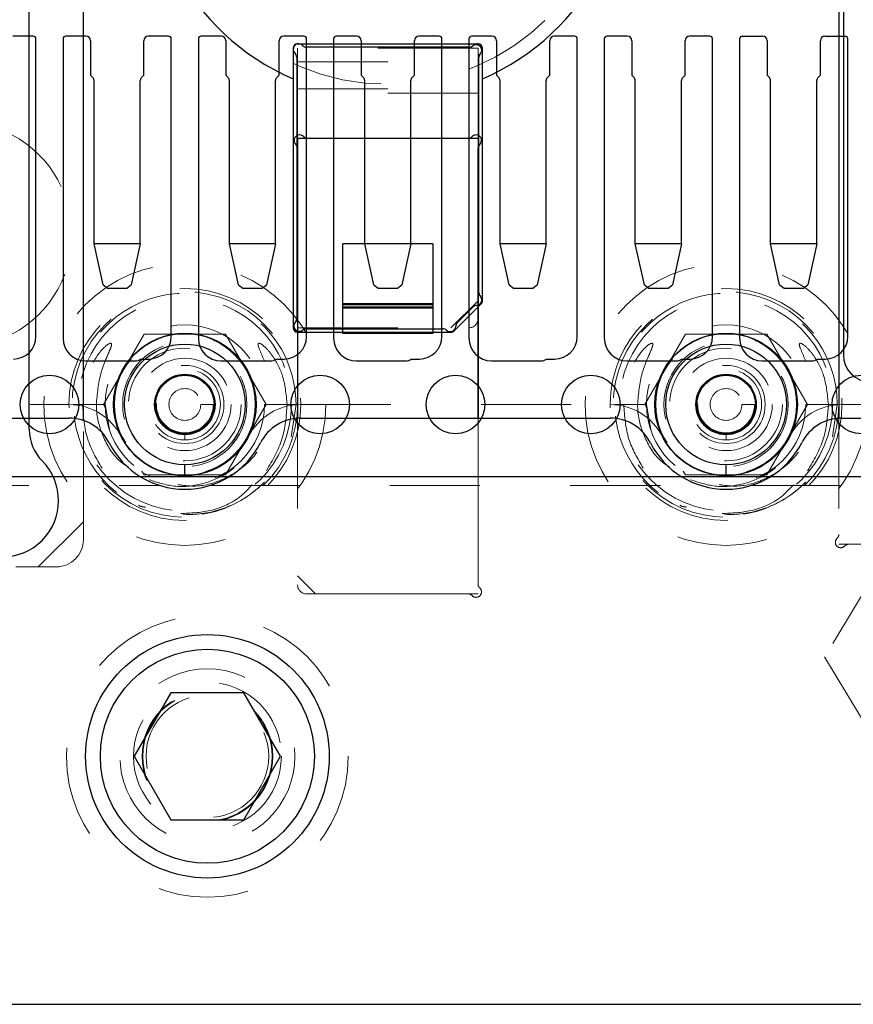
# Model space of a CAD drawing. Header units: inches. Extents: x 1880 to 2363, y -453 to -54.
# Tile 760 of 1056: x 1986.433 to 1987.357, y -68.526 to -67.434. Entities that reach past the tile are written whole.
import ezdxf

# ---------------------------------------------------------------- set-up
doc = ezdxf.new("R2010")
doc.units = ezdxf.units.IN
doc.header["$LTSCALE"] = 0.5
doc.header["$MEASUREMENT"] = 0
doc.linetypes.add('HIDDEN', pattern=[0.225, 0.15, -0.075])
for name, color, linetype in [('APP-M-S', 30, 'Continuous'), ('DIE-M-S', 8, 'Continuous'), ('DIE-M-S2', 1, 'Continuous'), ('DIE-M-S3', 8, 'Continuous'), ('DSS-M-S', 53, 'Continuous'), ('PAD-M-S', 135, 'Continuous'), ('PUN-M-S', 8, 'Continuous'), ('RAI-M-S', 8, 'Continuous'), ('SID-M-D', 42, 'Continuous'), ('ST1-M-S', 193, 'Continuous'), ('ST2-M-S', 193, 'Continuous'), ('SVD-M-S', 8, 'Continuous'), ('SVF-M-S', 8, 'Continuous')]:
    doc.layers.add(name, color=color, linetype=linetype)

# ---------------------------------------------------------------- blocks, each defined once
blk = doc.blocks.new('STRIP')
at = {"layer": 'APP-M-S', "linetype": 'Continuous', "lineweight": 25}
for p, q in [((1949.3825, -67.4527), (1949.36, -67.4527)), ((1949.3855, -67.7857), (1949.3855, -67.4557)), ((1949.4155, -67.4557), (1949.4155, -67.7877)), ((1949.441, -67.4527), (1949.4185, -67.4527)), ((1949.446, -67.4577), (1949.446, -67.496)), ((1949.505, -67.496), (1949.505, -67.4577)), ((1949.5325, -67.4527), (1949.51, -67.4527)), ((1949.5355, -67.7857), (1949.5355, -67.4557)), ((1949.5655, -67.4557), (1949.5655, -67.7877)), ((1949.591, -67.4527), (1949.5685, -67.4527)), ((1949.596, -67.4577), (1949.596, -67.496)), ((1949.655, -67.496), (1949.655, -67.4577)), ((1949.6825, -67.4527), (1949.66, -67.4527)), ((1949.6855, -67.7857), (1949.6855, -67.4557)), ((1949.7155, -67.4557), (1949.7155, -67.7877)), ((1949.741, -67.4527), (1949.7185, -67.4527)), ((1949.746, -67.4577), (1949.746, -67.496)), ((1949.805, -67.496), (1949.805, -67.4577)), ((1949.8325, -67.4527), (1949.81, -67.4527)), ((1949.8355, -67.7857), (1949.8355, -67.4557)), ((1949.8655, -67.4557), (1949.8655, -67.7877)), ((1949.891, -67.4527), (1949.8685, -67.4527)), ((1949.896, -67.4577), (1949.896, -67.496)), ((1949.955, -67.496), (1949.955, -67.4577)), ((1949.9825, -67.4527), (1949.96, -67.4527)), ((1949.9855, -67.7857), (1949.9855, -67.4557)), ((1950.0155, -67.4557), (1950.0155, -67.7877)), ((1950.041, -67.4527), (1950.0185, -67.4527)), ((1950.046, -67.4577), (1950.046, -67.496)), ((1950.105, -67.496), (1950.105, -67.4577)), ((1950.1325, -67.4527), (1950.11, -67.4527)), ((1950.1355, -67.7857), (1950.1355, -67.4557)), ((1950.1655, -67.4557), (1950.1655, -67.7877)), ((1950.1685, -67.4527), (1950.191, -67.4527)), ((1950.196, -67.4577), (1950.196, -67.496)), ((1950.255, -67.496), (1950.255, -67.4577)), ((1950.26, -67.4527), (1950.2825, -67.4527)), ((1950.2855, -67.7857), (1950.2855, -67.4557)), ((1949.4485, -67.4985), (1949.446, -67.496)), ((1949.505, -67.496), (1949.5026, -67.4985)), ((1949.5985, -67.4985), (1949.596, -67.496)), ((1949.655, -67.496), (1949.6526, -67.4985)), ((1949.7485, -67.4985), (1949.746, -67.496)), ((1949.805, -67.496), (1949.8026, -67.4985)), ((1949.8985, -67.4985), (1949.896, -67.496)), ((1949.955, -67.496), (1949.9526, -67.4985)), ((1950.0485, -67.4985), (1950.046, -67.496)), ((1950.105, -67.496), (1950.1026, -67.4985)), ((1950.1985, -67.4985), (1950.196, -67.496)), ((1950.255, -67.496), (1950.2526, -67.4985)), ((1949.4499, -67.683), (1949.4499, -67.502)), ((1949.5011, -67.683), (1949.5011, -67.502)), ((1949.5999, -67.683), (1949.5999, -67.502)), ((1949.6511, -67.683), (1949.6511, -67.502)), ((1949.7499, -67.683), (1949.7499, -67.502)), ((1949.8011, -67.683), (1949.8011, -67.502)), ((1949.8999, -67.683), (1949.8999, -67.502)), ((1949.9511, -67.683), (1949.9511, -67.502)), ((1950.0499, -67.683), (1950.0499, -67.502)), ((1950.1011, -67.683), (1950.1011, -67.502)), ((1950.1999, -67.683), (1950.1999, -67.502)), ((1950.2511, -67.683), (1950.2511, -67.502)), ((1949.5011, -67.683), (1949.4499, -67.683)), ((1949.4599, -67.7283), (1949.4499, -67.683)), ((1949.5011, -67.683), (1949.4911, -67.7283)), ((1949.6511, -67.683), (1949.5999, -67.683)), ((1949.6099, -67.7283), (1949.5999, -67.683)), ((1949.6511, -67.683), (1949.6411, -67.7283)), ((1949.8011, -67.683), (1949.7499, -67.683)), ((1949.7599, -67.7283), (1949.7499, -67.683)), ((1949.8011, -67.683), (1949.7911, -67.7283)), ((1949.9511, -67.683), (1949.8999, -67.683)), ((1949.9099, -67.7283), (1949.8999, -67.683)), ((1949.9511, -67.683), (1949.9411, -67.7283)), ((1950.1011, -67.683), (1950.0499, -67.683)), ((1950.0599, -67.7283), (1950.0499, -67.683)), ((1950.1011, -67.683), (1950.0911, -67.7283)), ((1950.2511, -67.683), (1950.1999, -67.683)), ((1950.2099, -67.7283), (1950.1999, -67.683)), ((1950.2511, -67.683), (1950.2411, -67.7283)), ((1949.4599, -67.7283), (1949.4648, -67.7322)), ((1949.4863, -67.7322), (1949.4911, -67.7283)), ((1949.6099, -67.7283), (1949.6148, -67.7322)), ((1949.6363, -67.7322), (1949.6411, -67.7283)), ((1949.7599, -67.7283), (1949.7648, -67.7322)), ((1949.7863, -67.7322), (1949.7911, -67.7283)), ((1949.9099, -67.7283), (1949.9148, -67.7322)), ((1949.9363, -67.7322), (1949.9411, -67.7283)), ((1950.0599, -67.7283), (1950.0648, -67.7322)), ((1950.0863, -67.7322), (1950.0911, -67.7283)), ((1950.2099, -67.7283), (1950.2148, -67.7322)), ((1950.2363, -67.7322), (1950.2411, -67.7283)), ((1949.4648, -67.7322), (1949.4863, -67.7322)), ((1949.6148, -67.7322), (1949.6363, -67.7322)), ((1949.7648, -67.7322), (1949.7863, -67.7322)), ((1949.9148, -67.7322), (1949.9363, -67.7322)), ((1950.0648, -67.7322), (1950.0863, -67.7322)), ((1950.2148, -67.7322), (1950.2363, -67.7322)), ((1949.4405, -67.8127), (1949.4955, -67.8127)), ((1949.5015, -67.8107), (1949.5105, -67.8107)), ((1949.5905, -67.8127), (1949.6455, -67.8127)), ((1949.6515, -67.8107), (1949.6605, -67.8107)), ((1949.7405, -67.8127), (1949.7955, -67.8127)), ((1949.8015, -67.8107), (1949.8105, -67.8107)), ((1949.8905, -67.8127), (1949.9455, -67.8127)), ((1949.9515, -67.8107), (1949.9605, -67.8107)), ((1950.0405, -67.8127), (1950.0955, -67.8127)), ((1950.1015, -67.8107), (1950.1105, -67.8107)), ((1950.1905, -67.8127), (1950.2455, -67.8127)), ((1950.2515, -67.8107), (1950.2605, -67.8107)), ((1936.8505, -67.9411), (1951.3505, -67.9411))]:
    blk.add_line(p, q, dxfattribs=at)
for centre in [(1949.4005, -67.8611), (1949.5505, -67.8611), (1949.7005, -67.8611), (1949.8505, -67.8611), (1950.0005, -67.8611), (1950.1505, -67.8611), (1950.3005, -67.8611)]:
    blk.add_circle(centre, 0.0325, dxfattribs=at)
for centre, radius, start, end in [((1949.3825, -67.4557), 0.003, 0, 90), ((1949.4185, -67.4557), 0.003, 90, 180), ((1949.441, -67.4577), 0.005, 0, 90), ((1949.51, -67.4577), 0.005, 90, 180), ((1949.5325, -67.4557), 0.003, 0, 90), ((1949.5685, -67.4557), 0.003, 90, 180), ((1949.591, -67.4577), 0.005, 0, 90), ((1949.66, -67.4577), 0.005, 90, 180), ((1949.6825, -67.4557), 0.003, 0, 90), ((1949.7185, -67.4557), 0.003, 90, 180), ((1949.741, -67.4577), 0.005, 0, 90), ((1949.81, -67.4577), 0.005, 90, 180), ((1949.8325, -67.4557), 0.003, 0, 90), ((1949.8685, -67.4557), 0.003, 90, 180), ((1949.891, -67.4577), 0.005, 0, 90), ((1949.96, -67.4577), 0.005, 90, 180), ((1949.9825, -67.4557), 0.003, 0, 90), ((1950.0185, -67.4557), 0.003, 90, 180), ((1950.041, -67.4577), 0.005, 0, 90), ((1950.11, -67.4577), 0.005, 90, 180), ((1950.1325, -67.4557), 0.003, 0, 90), ((1950.1685, -67.4557), 0.003, 90, 180), ((1950.191, -67.4577), 0.005, 0, 90), ((1950.26, -67.4577), 0.005, 90, 180), ((1950.2825, -67.4557), 0.003, 0, 90), ((1949.4449, -67.502), 0.005, 0, 45), ((1949.5061, -67.502), 0.005, 135, 180), ((1949.5949, -67.502), 0.005, 0, 45), ((1949.6561, -67.502), 0.005, 135, 180), ((1949.7449, -67.502), 0.005, 0, 45), ((1949.8061, -67.502), 0.005, 135, 180), ((1949.8949, -67.502), 0.005, 0, 45), ((1949.9561, -67.502), 0.005, 135, 180), ((1950.0449, -67.502), 0.005, 0, 45), ((1950.1061, -67.502), 0.005, 135, 180), ((1950.1949, -67.502), 0.005, 0, 45), ((1950.2561, -67.502), 0.005, 135, 180), ((1949.3605, -67.7857), 0.025, 270, 0), ((1949.4405, -67.7877), 0.025, 180, 270), ((1949.5105, -67.7857), 0.025, 270, 0), ((1949.5905, -67.7877), 0.025, 180, 270), ((1949.6605, -67.7857), 0.025, 270, 0), ((1949.7405, -67.7877), 0.025, 180, 270), ((1949.8105, -67.7857), 0.025, 270, 0), ((1949.8905, -67.7877), 0.025, 180, 270), ((1949.9605, -67.7857), 0.025, 270, 0), ((1950.0405, -67.7877), 0.025, 180, 270), ((1950.1105, -67.7857), 0.025, 270, 0), ((1950.1905, -67.7877), 0.025, 180, 270), ((1950.2605, -67.7857), 0.025, 270, 0), ((1949.4955, -67.8027), 0.01, 270, 306.8699), ((1949.6455, -67.8027), 0.01, 270, 306.8699), ((1949.7955, -67.8027), 0.01, 270, 306.8699), ((1949.9455, -67.8027), 0.01, 270, 306.8699), ((1950.0955, -67.8027), 0.01, 270, 306.8699), ((1950.2455, -67.8027), 0.01, 270, 306.8699)]:
    blk.add_arc(centre, radius, start, end, dxfattribs=at)

msp = doc.modelspace()

# ---------------------------------------------------------------- linework, layer by layer
at = {"layer": 'DIE-M-S', "linetype": 'Continuous', "lineweight": 25}
for p, q in [((1987.34106, -66.85585), (1987.34106, -67.87628)), ((1986.50356, -67.87878), (1986.50356, -67.27702)), ((1986.9301, -67.56607), (1986.75201, -67.56607)), ((1986.74106, -67.57702), (1986.74106, -67.87628)), ((1986.94106, -67.87617), (1986.94106, -67.57702))]:
    msp.add_line(p, q, dxfattribs=at)
at = {"layer": 'DIE-M-S', "linetype": 'HIDDEN', "lineweight": 18}
for p, q in [((1986.50356, -68.01107), (1986.50356, -67.87878)), ((1986.74106, -67.87628), (1986.74106, -68.06107)), ((1986.94106, -68.06011), (1986.94106, -67.87617)), ((1987.34106, -67.87628), (1987.34106, -68.00511)), ((1987.35201, -68.01607), (1987.8301, -68.01607)), ((1985.83951, -68.04107), (1986.47356, -68.04107)), ((1986.75106, -68.07107), (1986.9301, -68.07107))]:
    msp.add_line(p, q, dxfattribs=at)
at = {"layer": 'DIE-M-S', "linetype": 'Continuous', "lineweight": 25}
for centre in [(1986.61606, -67.86107), (1987.21606, -67.86107)]:
    msp.add_circle(centre, 0.079, dxfattribs=at)
at = {"layer": 'DIE-M-S', "linetype": 'HIDDEN', "lineweight": 18}
msp.add_circle((1986.64106, -68.25117), 0.068, dxfattribs=at)
at = {"layer": 'DIE-M-S', "linetype": 'Continuous', "lineweight": 25}
for centre, start, end in [((1986.74318, -67.56819), 42.59227, 227.40773), ((1986.75201, -67.56007), 222.59227, 270), ((1986.9301, -67.56007), 270, 317.40773), ((1986.93894, -67.56819), 312.59227, 137.40773), ((1986.73506, -67.57702), 0, 47.40773), ((1986.94706, -67.57702), 132.59227, 180)]:
    msp.add_arc(centre, 0.006, start, end, dxfattribs=at)
at = {"layer": 'DIE-M-S', "linetype": 'HIDDEN', "lineweight": 18}
for centre, radius, start, end in [((1986.47356, -68.01107), 0.03, 270, 0), ((1987.34318, -68.01394), 0.006, 132.59227, 317.40773), ((1987.33506, -68.00511), 0.006, 312.59227, 0), ((1987.35201, -68.02207), 0.006, 90, 137.40773), ((1986.75106, -68.06107), 0.01, 180, 270), ((1986.93894, -68.06894), 0.006, 222.59227, 47.40773), ((1986.94706, -68.06011), 0.006, 180, 227.40773), ((1986.9301, -68.07707), 0.006, 42.59227, 90)]:
    msp.add_arc(centre, radius, start, end, dxfattribs=at)
at = {"layer": 'DIE-M-S2', "linetype": 'Continuous', "lineweight": 25}
for p, q in [((1987.34106, -66.85585), (1987.34106, -67.87628)), ((1986.50356, -67.87878), (1986.50356, -67.26607)), ((1986.74106, -67.56607), (1986.74106, -67.87628)), ((1986.94106, -67.56607), (1986.74106, -67.56607)), ((1986.94106, -67.56607), (1986.94106, -67.87617)), ((1986.89106, -67.68299), (1986.79106, -67.68299)), ((1986.79106, -67.78233), (1986.79106, -67.68299)), ((1986.89106, -67.68299), (1986.89106, -67.78233)), ((1986.89106, -67.74943), (1986.79106, -67.74943)), ((1986.89106, -67.75443), (1986.79106, -67.75443)), ((1986.89106, -67.78233), (1986.79106, -67.78233))]:
    msp.add_line(p, q, dxfattribs=at)
at = {"layer": 'DIE-M-S2', "linetype": 'HIDDEN', "lineweight": 18}
for p, q in [((1986.50356, -67.99107), (1986.50356, -67.87878)), ((1986.74106, -67.87628), (1986.74106, -68.05107)), ((1986.94106, -67.87617), (1986.94106, -68.07107)), ((1987.34106, -67.87628), (1987.34106, -68.01607)), ((1986.45356, -68.04107), (1986.50356, -67.99107)), ((1987.34106, -68.01607), (1987.84106, -68.01607)), ((1985.82856, -68.04107), (1986.45356, -68.04107)), ((1986.76106, -68.07107), (1986.74106, -68.05107)), ((1986.94106, -68.07107), (1986.76106, -68.07107))]:
    msp.add_line(p, q, dxfattribs=at)
at = {"layer": 'DIE-M-S3', "linetype": 'HIDDEN', "lineweight": 18}
for p, q in [((1986.64952, -67.86107), (1986.64952, -67.86107)), ((1986.65937, -67.86107), (1986.65937, -67.86107)), ((1986.68496, -67.86107), (1986.68496, -67.86107)), ((1986.6948, -67.86107), (1986.6948, -67.86107)), ((1987.24952, -67.86107), (1987.24952, -67.86107)), ((1987.25937, -67.86107), (1987.25937, -67.86107)), ((1987.28496, -67.86107), (1987.28496, -67.86107)), ((1987.2948, -67.86107), (1987.2948, -67.86107)), ((1986.61606, -67.97918), (1986.61606, -67.97918)), ((1987.21606, -67.97918), (1987.21606, -67.97918))]:
    msp.add_line(p, q, dxfattribs=at)
for centre, radius in [((1986.61606, -67.86107), 0.125), ((1987.21606, -67.86107), 0.125), ((1986.61606, -67.86107), 0.11811), ((1987.21606, -67.86107), 0.11811), ((1986.61606, -67.86107), 0.0689), ((1987.21606, -67.86107), 0.0689), ((1986.61606, -67.86107), 0.04331), ((1987.21606, -67.86107), 0.04331)]:
    msp.add_circle(centre, radius, dxfattribs=at)
at = {"layer": 'DIE-M-S3', "linetype": 'Continuous', "lineweight": 25}
for centre, radius in [((1986.61606, -67.86107), 0.07874), ((1987.21606, -67.86107), 0.07874), ((1986.61606, -67.86107), 0.06693), ((1987.21606, -67.86107), 0.06693), ((1986.61606, -67.86107), 0.03346), ((1987.21606, -67.86107), 0.03346)]:
    msp.add_circle(centre, radius, dxfattribs=at)
for points in [[(1986.61606, -67.93981), (1986.61606, -67.9396), (1986.61606, -67.93916), (1986.61606, -67.93597), (1986.61606, -67.932), (1986.61606, -67.92929), (1986.61606, -67.92799)], [(1987.21606, -67.93981), (1987.21606, -67.9396), (1987.21606, -67.93916), (1987.21606, -67.93597), (1987.21606, -67.932), (1987.21606, -67.92929), (1987.21606, -67.92799)]]:
    msp.add_open_spline(points, degree=3, knots=[0, 0, 0, 0, 0.2702613, 0.5624294, 0.7897364, 1, 1, 1, 1], dxfattribs=at)
at = {"layer": 'DSS-M-S', "linetype": 'HIDDEN', "lineweight": 18}
for centre in [(1986.61606, -67.86107), (1987.21606, -67.86107)]:
    msp.add_circle(centre, 0.1285, dxfattribs=at)
at = {"layer": 'PAD-M-S', "linetype": 'HIDDEN', "lineweight": 18}
for p, q in [((1986.74106, -67.46607), (1986.74106, -67.76511)), ((1986.9301, -67.46607), (1986.74106, -67.46607)), ((1986.94106, -67.76607), (1986.94106, -67.47702)), ((1986.75201, -67.77607), (1986.93106, -67.77607)), ((1987.38573, -68.04057), (1987.32534, -68.14107)), ((1987.32534, -68.14107), (1987.38573, -68.24157))]:
    msp.add_line(p, q, dxfattribs=at)
for centre, radius, start, end in [((1986.9301, -67.46007), 0.006, 270, 317.40773), ((1986.93894, -67.46819), 0.006, 312.59227, 137.40773), ((1986.94706, -67.47702), 0.006, 132.59227, 180), ((1986.74318, -67.77394), 0.006, 132.59227, 317.40773), ((1986.73506, -67.76511), 0.006, 312.59227, 0), ((1986.93106, -67.76607), 0.01, 270, 0), ((1986.75201, -67.78207), 0.006, 90, 137.40773)]:
    msp.add_arc(centre, radius, start, end, dxfattribs=at)
at = {"layer": 'PUN-M-S', "linetype": 'HIDDEN', "lineweight": 18}
for p, q in [((1986.94106, -67.46607), (1986.74106, -67.46607)), ((1986.74106, -67.46607), (1986.74106, -67.77607)), ((1986.94106, -67.74607), (1986.94106, -67.46607)), ((1986.74106, -67.48107), (1986.94106, -67.48107)), ((1986.74106, -67.51107), (1986.94106, -67.51107)), ((1986.94106, -67.51607), (1986.74106, -67.51607)), ((1986.89106, -67.68299), (1986.79106, -67.68299)), ((1986.79106, -67.68299), (1986.79106, -67.77607)), ((1986.89106, -67.77607), (1986.89106, -67.68299)), ((1986.89106, -67.75052), (1986.79106, -67.75052)), ((1986.91106, -67.77607), (1986.94106, -67.74607)), ((1986.89106, -67.75298), (1986.79106, -67.75298)), ((1986.74106, -67.77607), (1986.91106, -67.77607))]:
    msp.add_line(p, q, dxfattribs=at)
at = {"layer": 'RAI-M-S', "linetype": 'Continuous', "lineweight": 25}
for p, q in [((1985.8445, -67.87617), (1986.48761, -67.87617)), ((1986.7445, -67.87617), (1987.08761, -67.87617)), ((1987.3445, -67.87617), (1987.83761, -67.87617)), ((1984.83406, -68.52617), (1988.34806, -68.52617))]:
    msp.add_line(p, q, dxfattribs=at)
at = {"layer": 'RAI-M-S', "linetype": 'HIDDEN', "lineweight": 18}
for p, q in [((1985.74319, -67.95107), (1986.58893, -67.95107)), ((1986.64319, -67.95107), (1987.18893, -67.95107)), ((1987.24319, -67.95107), (1987.93893, -67.95107))]:
    msp.add_line(p, q, dxfattribs=at)
msp.add_circle((1986.64106, -68.25117), 0.097, dxfattribs=at)
at = {"layer": 'RAI-M-S', "linetype": 'Continuous', "lineweight": 25}
for centre, radius, start, end in [((1986.48761, -67.92617), 0.05, 26.87743, 90), ((1986.7445, -67.92617), 0.05, 90, 153.12257), ((1987.08761, -67.92617), 0.05, 26.87743, 90), ((1987.3445, -67.92617), 0.05, 90, 153.12257), ((1986.61606, -67.86107), 0.094, 206.87743, 333.12257), ((1987.21606, -67.86107), 0.094, 206.87743, 333.12257)]:
    msp.add_arc(centre, radius, start, end, dxfattribs=at)
at = {"layer": 'ST1-M-S', "linetype": 'Continuous', "lineweight": 25}
for p, q in [((1987.34606, -67.20107), (1987.34606, -67.80607)), ((1986.44356, -67.88858), (1986.44356, -67.37678)), ((1986.73606, -67.46607), (1986.73606, -67.77607)), ((1986.74106, -67.46107), (1986.94106, -67.46107)), ((1986.94606, -67.74607), (1986.94606, -67.46607)), ((1986.91459, -67.7796), (1986.94459, -67.7496)), ((1986.74106, -67.78107), (1986.91106, -67.78107))]:
    msp.add_line(p, q, dxfattribs=at)
at = {"layer": 'ST1-M-S', "linetype": 'HIDDEN', "lineweight": 18}
msp.add_circle((1986.64106, -68.25117), 0.15625, dxfattribs=at)
at = {"layer": 'ST1-M-S', "linetype": 'Continuous', "lineweight": 25}
for centre, radius, start, end in [((1986.84106, -67.25607), 0.2655, 293.29593, 246.70407), ((1986.74106, -67.46607), 0.005, 90, 180), ((1986.94106, -67.46607), 0.005, 360, 90), ((1986.94106, -67.74607), 0.005, 315, 0), ((1986.74106, -67.77607), 0.005, 180, 270), ((1986.91106, -67.77607), 0.005, 270, 315), ((1987.37606, -67.80607), 0.03, 180, 270), ((1986.49356, -67.88858), 0.05, 180, 224.67461), ((1986.41356, -67.96768), 0.0625, 225.32539, 44.67461)]:
    msp.add_arc(centre, radius, start, end, dxfattribs=at)
at = {"layer": 'ST2-M-S', "linetype": 'Continuous', "lineweight": 25}
for p, q in [((1986.9311, -67.46507), (1986.75101, -67.46507)), ((1986.74006, -67.47602), (1986.74006, -67.76611)), ((1986.94206, -67.73714), (1986.94206, -67.47602)), ((1986.91808, -67.77046), (1986.93546, -67.75308)), ((1986.75101, -67.77707), (1986.90214, -67.77707))]:
    msp.add_line(p, q, dxfattribs=at)
at = {"layer": 'ST2-M-S', "linetype": 'HIDDEN', "lineweight": 18}
for p, q in [((1986.61606, -67.80988), (1986.61606, -67.80988)), ((1987.21606, -67.80988), (1987.21606, -67.80988)), ((1986.61606, -67.82957), (1986.61606, -67.82957)), ((1987.21606, -67.82957), (1987.21606, -67.82957)), ((1985.8445, -67.86117), (1986.48761, -67.86117)), ((1986.63367, -67.86107), (1986.64755, -67.86107)), ((1986.7445, -67.86117), (1987.08761, -67.86117)), ((1987.23367, -67.86107), (1987.24755, -67.86107)), ((1987.3445, -67.86117), (1987.83761, -67.86117))]:
    msp.add_line(p, q, dxfattribs=at)
for centre, radius in [((1986.61606, -67.86107), 0.0625), ((1987.21606, -67.86107), 0.0625), ((1986.61606, -67.86107), 0.05118), ((1987.21606, -67.86107), 0.05118), ((1986.61606, -67.86107), 0.03937), ((1987.21606, -67.86107), 0.03937), ((1986.61606, -67.86107), 0.0315), ((1986.61606, -67.86107), 0.0315), ((1987.21606, -67.86107), 0.0315), ((1987.21606, -67.86107), 0.0315), ((1986.61606, -67.86107), 0.01761), ((1987.21606, -67.86107), 0.01761)]:
    msp.add_circle(centre, radius, dxfattribs=at)
at = {"layer": 'ST2-M-S', "linetype": 'Continuous', "lineweight": 25}
for centre, start, end in [((1986.74218, -67.46719), 42.59227, 227.40773), ((1986.75101, -67.45907), 222.59227, 270), ((1986.9311, -67.45907), 270, 317.40773), ((1986.93994, -67.46719), 312.59227, 137.40773), ((1986.73406, -67.47602), 0, 47.40773), ((1986.94806, -67.47602), 132.59227, 180), ((1986.93929, -67.74533), 271.96776, 43.03224), ((1986.94806, -67.73714), 180, 223.03224), ((1986.9397, -67.75732), 91.96776, 135), ((1986.74218, -67.77494), 132.59227, 317.40773), ((1986.73406, -67.76611), 312.59227, 0), ((1986.91032, -67.77429), 226.96776, 358.03224), ((1986.92232, -67.77471), 135, 178.03224), ((1986.75101, -67.78307), 90, 137.40773), ((1986.90214, -67.78307), 46.96776, 90)]:
    msp.add_arc(centre, 0.006, start, end, dxfattribs=at)
at = {"layer": 'ST2-M-S', "linetype": 'HIDDEN', "lineweight": 18}
for centre, radius, start, end in [((1986.36606, -67.67268), 0.125, 293.57818, 66.42182), ((1986.48761, -67.92617), 0.065, 26.87743, 90), ((1986.7445, -67.92617), 0.065, 90, 153.12257), ((1987.08761, -67.92617), 0.065, 26.87743, 90), ((1987.3445, -67.92617), 0.065, 90, 153.12257), ((1986.61606, -67.86107), 0.079, 206.87743, 333.12257), ((1987.21606, -67.86107), 0.079, 206.87743, 333.12257)]:
    msp.add_arc(centre, radius, start, end, dxfattribs=at)
for points in [[(1986.61606, -67.90044), (1986.61606, -67.89932), (1986.61606, -67.897), (1986.61606, -67.89436), (1986.61606, -67.89282), (1986.61606, -67.89265), (1986.61606, -67.89256)], [(1987.21606, -67.90044), (1987.21606, -67.89932), (1987.21606, -67.897), (1987.21606, -67.89436), (1987.21606, -67.89282), (1987.21606, -67.89265), (1987.21606, -67.89256)]]:
    msp.add_open_spline(points, degree=3, knots=[0, 0, 0, 0, 0.2702613, 0.5624294, 0.7897364, 1, 1, 1, 1], dxfattribs=at)
at = {"layer": 'SVD-M-S', "linetype": 'HIDDEN', "lineweight": 18}
for p, q in [((1986.52588, -67.86107), (1986.57097, -67.78297)), ((1986.57097, -67.78297), (1986.66115, -67.78297)), ((1986.66115, -67.78297), (1986.70624, -67.86107)), ((1987.12588, -67.86107), (1987.17097, -67.78297)), ((1987.17097, -67.78297), (1987.26115, -67.78297)), ((1987.26115, -67.78297), (1987.30624, -67.86107)), ((1986.52781, -67.86107), (1986.49281, -67.86107)), ((1986.52863, -67.86583), (1986.52588, -67.86107)), ((1986.53256, -67.88874), (1986.52781, -67.86107)), ((1986.70624, -67.86107), (1986.66115, -67.93917)), ((1986.73931, -67.86107), (1986.70439, -67.86107)), ((1986.73394, -67.89706), (1986.73931, -67.86107)), ((1987.12781, -67.86107), (1987.09281, -67.86107)), ((1987.12863, -67.86583), (1987.12588, -67.86107)), ((1987.13256, -67.88874), (1987.12781, -67.86107)), ((1987.30624, -67.86107), (1987.26115, -67.93917)), ((1987.33931, -67.86107), (1987.30439, -67.86107)), ((1987.33394, -67.89706), (1987.33931, -67.86107)), ((1986.57097, -67.93917), (1986.5685, -67.93489)), ((1986.57129, -67.93779), (1986.57905, -67.94118)), ((1986.66796, -67.93303), (1986.64952, -67.94233)), ((1987.17097, -67.93917), (1987.1685, -67.93489)), ((1987.26796, -67.93303), (1987.24952, -67.94233)), ((1986.66115, -67.93917), (1986.57097, -67.93917)), ((1987.26115, -67.93917), (1987.17097, -67.93917))]:
    msp.add_line(p, q, dxfattribs=at)
at = {"layer": 'SVD-M-S', "linetype": 'Continuous', "lineweight": 25}
for p, q in [((1986.60046, -68.18085), (1986.55987, -68.25117)), ((1986.68165, -68.18085), (1986.60046, -68.18085)), ((1986.72225, -68.25117), (1986.68165, -68.18085)), ((1986.55987, -68.25117), (1986.60046, -68.32148)), ((1986.68165, -68.32148), (1986.72225, -68.25117)), ((1986.60046, -68.32148), (1986.68165, -68.32148))]:
    msp.add_line(p, q, dxfattribs=at)
at = {"layer": 'SVD-M-S', "linetype": 'HIDDEN', "lineweight": 18}
for centre, radius in [((1986.61606, -67.86107), 0.15625), ((1987.21606, -67.86107), 0.15625), ((1986.61606, -67.86107), 0.08825), ((1987.21606, -67.86107), 0.08825), ((1986.61606, -67.86107), 0.078), ((1987.21606, -67.86107), 0.078), ((1986.64106, -68.25117), 0.082), ((1986.64106, -68.25117), 0.07247), ((1986.64106, -68.25117), 0.0722), ((1986.64106, -68.25117), 0.07168)]:
    msp.add_circle(centre, radius, dxfattribs=at)
at = {"layer": 'SVD-M-S', "linetype": 'Continuous', "lineweight": 25}
for radius in [0.135, 0.1186]:
    msp.add_circle((1986.64106, -68.25117), radius, dxfattribs=at)
at = {"layer": 'SVD-M-S', "linetype": 'HIDDEN', "lineweight": 18}
for centre in [(1986.61606, -67.86107), (1987.21606, -67.86107)]:
    msp.add_arc(centre, 0.12325, 360, 315.72721, dxfattribs=at)
for points, knots in [([(1986.51794, -67.86107), (1986.51894, -67.84923), (1986.52045, -67.83152), (1986.5279, -67.81229), (1986.532, -67.80301), (1986.53395, -67.79836), (1986.53471, -67.79594), (1986.5349, -67.7947), (1986.53484, -67.79403), (1986.5347, -67.79363), (1986.53446, -67.79338), (1986.53417, -67.79323), (1986.5337, -67.79318), (1986.53253, -67.79343), (1986.52879, -67.7956), (1986.51982, -67.80457), (1986.50811, -67.8243), (1986.503, -67.84581), (1986.50273, -67.85887), (1986.50268, -67.86107)], [0, 0, 0, 0, 0.23796142, 0.35586481, 0.41395627, 0.44300957, 0.45767228, 0.46502019, 0.46814497, 0.47130467, 0.47318958, 0.47507535, 0.47774085, 0.48267955, 0.49891534, 0.56383282, 0.73653813, 0.95560216, 1, 1, 1, 1]), ([(1986.72944, -67.86107), (1986.72837, -67.84982), (1986.72646, -67.82967), (1986.71454, -67.80768), (1986.70496, -67.79689), (1986.70016, -67.79367), (1986.69874, -67.79324), (1986.69826, -67.79318), (1986.69786, -67.79326), (1986.69759, -67.79343), (1986.69738, -67.79371), (1986.69723, -67.79419), (1986.69727, -67.79568), (1986.69909, -67.80096), (1986.70495, -67.81351), (1986.7124, -67.83434), (1986.71358, -67.85204), (1986.71418, -67.86107)], [0, 0, 0, 0, 0.2257023, 0.4042496, 0.4931466, 0.5153527, 0.5191338, 0.5229358, 0.5250771, 0.5272378, 0.5291333, 0.5319246, 0.5373757, 0.5588102, 0.6434775, 0.8183439, 1, 1, 1, 1]), ([(1987.11794, -67.86107), (1987.11894, -67.84923), (1987.12045, -67.83152), (1987.1279, -67.81229), (1987.132, -67.80301), (1987.13395, -67.79836), (1987.13471, -67.79594), (1987.1349, -67.7947), (1987.13484, -67.79403), (1987.1347, -67.79363), (1987.13446, -67.79338), (1987.13417, -67.79323), (1987.1337, -67.79318), (1987.13253, -67.79343), (1987.12879, -67.7956), (1987.11982, -67.80457), (1987.10811, -67.8243), (1987.103, -67.84581), (1987.10273, -67.85887), (1987.10268, -67.86107)], [0, 0, 0, 0, 0.23796142, 0.35586481, 0.41395627, 0.44300957, 0.45767228, 0.46502019, 0.46814497, 0.47130467, 0.47318958, 0.47507535, 0.47774085, 0.48267955, 0.49891534, 0.56383282, 0.73653813, 0.95560216, 1, 1, 1, 1]), ([(1987.32944, -67.86107), (1987.32837, -67.84982), (1987.32646, -67.82967), (1987.31454, -67.80768), (1987.30496, -67.79689), (1987.30016, -67.79367), (1987.29874, -67.79324), (1987.29826, -67.79318), (1987.29786, -67.79326), (1987.29759, -67.79343), (1987.29738, -67.79371), (1987.29723, -67.79419), (1987.29727, -67.79568), (1987.29909, -67.80096), (1987.30495, -67.81351), (1987.3124, -67.83434), (1987.31358, -67.85204), (1987.31418, -67.86107)], [0, 0, 0, 0, 0.2257023, 0.4042496, 0.4931466, 0.5153527, 0.5191338, 0.5229358, 0.5250771, 0.5272378, 0.5291333, 0.5319246, 0.5373757, 0.5588102, 0.6434775, 0.8183439, 1, 1, 1, 1]), ([(1986.52427, -67.93174), (1986.51812, -67.92125), (1986.50534, -67.89944), (1986.50359, -67.87418), (1986.50268, -67.86107)], [0, 0, 0, 0, 0.48118328, 1, 1, 1, 1]), ([(1986.51794, -67.86107), (1986.51803, -67.86405), (1986.51845, -67.87743), (1986.52601, -67.9006), (1986.53948, -67.92172), (1986.55105, -67.92895), (1986.55353, -67.93049)], [0, 0, 0, 0, 0.1103256, 0.495314, 0.891973, 1, 1, 1, 1]), ([(1986.57657, -67.94447), (1986.58556, -67.94745), (1986.60454, -67.95374), (1986.63532, -67.95063), (1986.66397, -67.93832), (1986.68681, -67.91736), (1986.69844, -67.89578), (1986.70228, -67.88134), (1986.70345, -67.87494), (1986.70386, -67.8719), (1986.70416, -67.86892), (1986.70434, -67.86668), (1986.70447, -67.86391), (1986.70449, -67.86203), (1986.7045, -67.86107)], [0, 0, 0, 0, 0.15673934, 0.33107724, 0.50213067, 0.67030661, 0.83826933, 0.90261227, 0.91866633, 0.94666975, 0.95366798, 0.96869858, 0.983972, 1, 1, 1, 1]), ([(1986.60832, -67.94994), (1986.61498, -67.95084), (1986.63223, -67.95318), (1986.65997, -67.94489), (1986.68709, -67.92708), (1986.70642, -67.90101), (1986.71365, -67.8774), (1986.71408, -67.86404), (1986.71418, -67.86107)], [0, 0, 0, 0, 0.1284288, 0.3324816, 0.5385166, 0.7437376, 0.9429204, 1, 1, 1, 1]), ([(1986.72944, -67.86107), (1986.72849, -67.87416), (1986.72659, -67.90045), (1986.7132, -67.92313), (1986.70648, -67.93451)], [0, 0, 0, 0, 0.4982217, 1, 1, 1, 1]), ([(1987.12427, -67.93174), (1987.11812, -67.92125), (1987.10534, -67.89944), (1987.10359, -67.87418), (1987.10268, -67.86107)], [0, 0, 0, 0, 0.48118328, 1, 1, 1, 1]), ([(1987.11794, -67.86107), (1987.11803, -67.86405), (1987.11845, -67.87743), (1987.12601, -67.9006), (1987.13948, -67.92172), (1987.15105, -67.92895), (1987.15353, -67.93049)], [0, 0, 0, 0, 0.1103256, 0.495314, 0.891973, 1, 1, 1, 1]), ([(1987.17657, -67.94447), (1987.18556, -67.94745), (1987.20454, -67.95374), (1987.23532, -67.95063), (1987.26397, -67.93832), (1987.28681, -67.91736), (1987.29844, -67.89578), (1987.30228, -67.88134), (1987.30345, -67.87494), (1987.30386, -67.8719), (1987.30416, -67.86892), (1987.30434, -67.86668), (1987.30447, -67.86391), (1987.30449, -67.86203), (1987.3045, -67.86107)], [0, 0, 0, 0, 0.15673934, 0.33107724, 0.50213067, 0.67030661, 0.83826933, 0.90261227, 0.91866633, 0.94666975, 0.95366798, 0.96869858, 0.983972, 1, 1, 1, 1]), ([(1987.20832, -67.94994), (1987.21498, -67.95084), (1987.23223, -67.95318), (1987.25997, -67.94489), (1987.28709, -67.92708), (1987.30642, -67.90101), (1987.31365, -67.8774), (1987.31408, -67.86404), (1987.31418, -67.86107)], [0, 0, 0, 0, 0.1284288, 0.3324816, 0.5385166, 0.7437376, 0.9429204, 1, 1, 1, 1]), ([(1987.32944, -67.86107), (1987.32849, -67.87416), (1987.32659, -67.90045), (1987.3132, -67.92313), (1987.30648, -67.93451)], [0, 0, 0, 0, 0.4982217, 1, 1, 1, 1]), ([(1986.70431, -67.9471), (1986.70309, -67.94832), (1986.69223, -67.95916), (1986.6677, -67.97526), (1986.62784, -67.98522), (1986.58834, -67.98043), (1986.55994, -67.96942), (1986.54891, -67.95782), (1986.54687, -67.95567)], [0, 0, 0, 0, 0.0296945, 0.2651226, 0.4965645, 0.7242061, 0.9489615, 1, 1, 1, 1]), ([(1987.30431, -67.9471), (1987.30309, -67.94832), (1987.29223, -67.95916), (1987.2677, -67.97526), (1987.22784, -67.98522), (1987.18834, -67.98043), (1987.15994, -67.96942), (1987.14891, -67.95782), (1987.14687, -67.95567)], [0, 0, 0, 0, 0.0296945, 0.2651226, 0.4965645, 0.7242061, 0.9489615, 1, 1, 1, 1]), ([(1986.69074, -67.9502), (1986.68697, -67.95428), (1986.67434, -67.96793), (1986.6462, -67.98048), (1986.62242, -67.98156), (1986.61163, -67.98205)], [0, 0, 0, 0, 0.1888255, 0.6321303, 1, 1, 1, 1]), ([(1987.29074, -67.9502), (1987.28697, -67.95428), (1987.27434, -67.96793), (1987.2462, -67.98048), (1987.22242, -67.98156), (1987.21163, -67.98205)], [0, 0, 0, 0, 0.1888255, 0.6321303, 1, 1, 1, 1]), ([(1986.5723, -67.97489), (1986.56991, -67.97466), (1986.56722, -67.97441), (1986.56505, -67.97292), (1986.5648, -67.97274)], [0, 0, 0, 0, 0.8839994, 1, 1, 1, 1]), ([(1987.1723, -67.97489), (1987.16991, -67.97466), (1987.16722, -67.97441), (1987.16505, -67.97292), (1987.1648, -67.97274)], [0, 0, 0, 0, 0.8839994, 1, 1, 1, 1])]:
    msp.add_open_spline(points, degree=3, knots=knots, dxfattribs=at)
at = {"layer": 'SVF-M-S', "linetype": 'HIDDEN', "lineweight": 18}
msp.add_circle((1986.84106, -67.25607), 0.25, dxfattribs=at)

# ---------------------------------------------------------------- block references
at = {"layer": 'SID-M-D'}
msp.add_blockref('STRIP', (37.06555, 0), dxfattribs=at)

doc.saveas('drawing.dxf')
